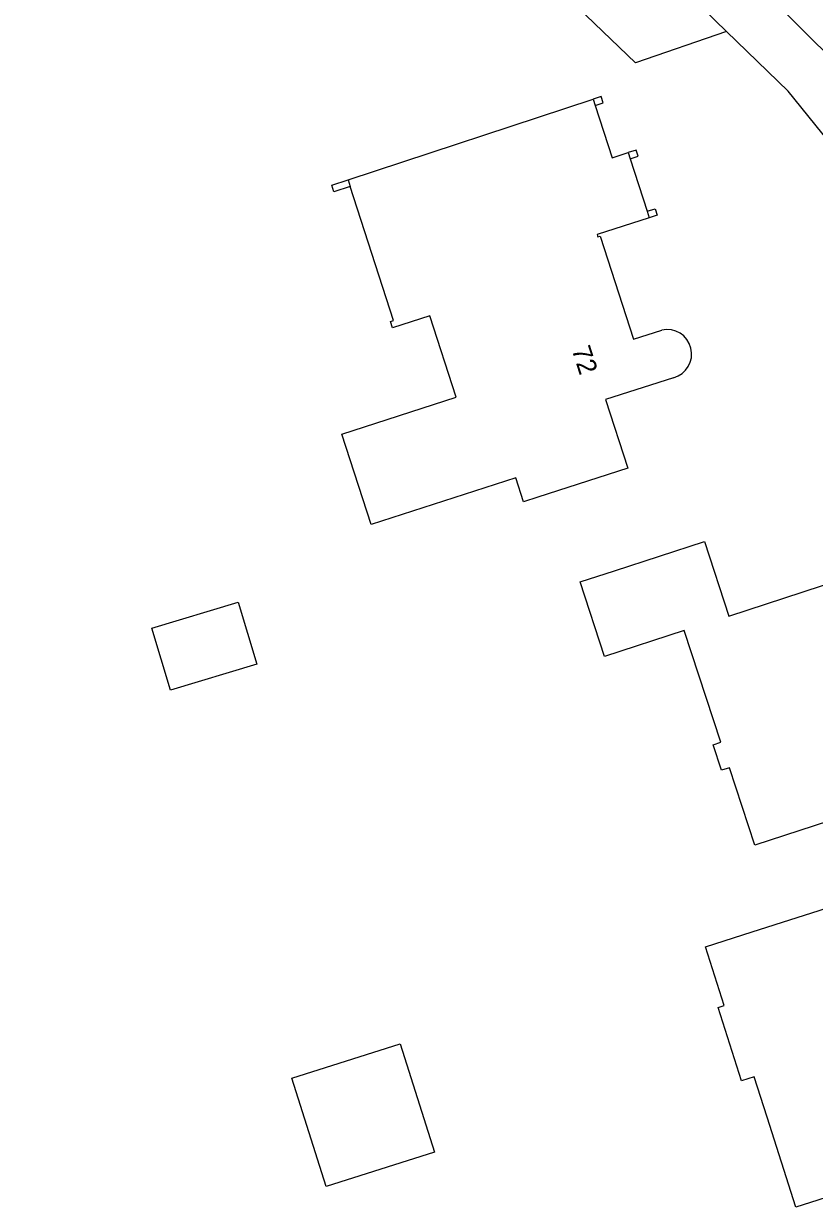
# Model space of a CAD drawing. Extents: x 162417 to 163721, y 384268 to 385416.
# Drawn here: x 163412.4 to 163454.2, y 384752.3 to 384814.9 of the extents above; entities that cross this region are included whole.
import ezdxf

# ---------------------------------------------------------------- set-up
doc = ezdxf.new("R2010")
doc.units = 0
for name, color, linetype in [('IMGEO_Loofbos', 7, 'Continuous'), ('IMGEO_Muur', 7, 'Continuous'), ('IMGEO_Pand', 7, 'Continuous'), ('IMGEO_Pand_nummerreeks', 7, 'Continuous'), ('IMGEO_Voetpad_open', 7, 'Continuous')]:
    doc.layers.add(name, color=color, linetype=linetype)

msp = doc.modelspace()

# ---------------------------------------------------------------- linework, layer by layer
at = {"layer": 'IMGEO_Loofbos'}
msp.add_lwpolyline([(163449.552, 384814.496), (163444.744, 384812.832), (163371.736, 384882.911)], dxfattribs=at)
at = {"layer": 'IMGEO_Muur'}
for points in [[(163442.612, 384810.581), (163443.04, 384810.72), (163442.929, 384811.062), (163442.502, 384810.921)], [(163444.47, 384807.762), (163444.888, 384807.897), (163444.784, 384808.221), (163444.366, 384808.085)], [(163429.669, 384806.293), (163428.803, 384806.013), (163428.69, 384806.36), (163429.555, 384806.646)], [(163445.366, 384804.988), (163445.785, 384805.124), (163445.896, 384804.781), (163445.477, 384804.645)]]:
    msp.add_lwpolyline(points, dxfattribs=at)
at = {"layer": 'IMGEO_Pand'}
for points in [[(163429.555, 384806.646), (163442.502, 384810.921)], [(163442.502, 384810.921), (163442.612, 384810.581)], [(163442.612, 384810.581), (163443.509, 384807.808), (163444.366, 384808.085)], [(163444.366, 384808.085), (163444.47, 384807.762)], [(163444.47, 384807.762), (163445.366, 384804.988)], [(163446.761, 384796.186), (163443.159, 384795.046), (163444.334, 384791.414), (163439.577, 384789.876), (163438.827, 384789.633), (163438.417, 384790.903), (163430.77, 384788.43), (163429.226, 384793.203), (163435.273, 384795.158), (163433.884, 384799.454), (163431.913, 384798.817), (163431.802, 384799.159), (163431.959, 384799.21), (163429.669, 384806.293)], [(163429.555, 384806.646), (163429.669, 384806.293)], [(163445.477, 384804.645), (163442.714, 384803.752), (163442.736, 384803.685), (163442.754, 384803.629), (163442.873, 384803.667), (163444.633, 384798.226), (163446.133, 384798.711)], [(163445.366, 384804.988), (163445.477, 384804.645)], [(163441.826, 384785.393), (163443.632, 384785.983), (163448.384, 384787.537), (163449.676, 384783.584), (163457.531, 384786.152), (163458.872, 384782.05), (163459.787, 384779.252), (163460.62, 384779.525), (163462.072, 384775.084), (163457.32, 384773.53), (163451.049, 384771.48), (163449.71, 384775.576), (163449.297, 384775.441), (163448.857, 384776.788), (163449.252, 384776.917), (163447.321, 384782.823), (163443.116, 384781.449), (163441.826, 384785.393)], [(163419.185, 384782.952), (163423.753, 384784.324), (163424.738, 384781.046), (163420.17, 384779.674), (163419.185, 384782.952)], [(163453.223, 384752.337), (163451.703, 384757.101), (163451.022, 384759.237), (163450.345, 384759.022), (163449.106, 384762.907), (163449.434, 384763.011), (163448.445, 384766.111), (163450.912, 384766.898), (163455.675, 384768.417), (163456.675, 384765.281), (163459.585, 384766.209), (163461.122, 384761.389), (163462.063, 384761.689), (163463.954, 384755.759), (163453.223, 384752.337)], [(163432.315, 384760.971), (163434.126, 384755.244), (163428.403, 384753.433), (163426.592, 384759.16), (163432.315, 384760.971)]]:
    msp.add_lwpolyline(points, dxfattribs=at)
msp.add_arc((163446.412, 384797.44), 1.301, 285.55323, 102.3804, dxfattribs=at)
at = {"layer": 'IMGEO_Voetpad_open'}
for points in [[(163449.552, 384814.496), (163441.59, 384822.244), (163437.759, 384821.38), (163413.902, 384849.546)], [(163455.351, 384812.817), (163444.598, 384823.469)], [(163478.968, 384778.944), (163452.807, 384811.328), (163449.552, 384814.496)]]:
    msp.add_lwpolyline(points, dxfattribs=at)

# ---------------------------------------------------------------- texts
at = {"layer": 'IMGEO_Pand_nummerreeks'}
msp.add_text('72', height=1, rotation=287.92764, dxfattribs=at).set_placement((163441.361, 384797.686))

doc.saveas('drawing.dxf')
